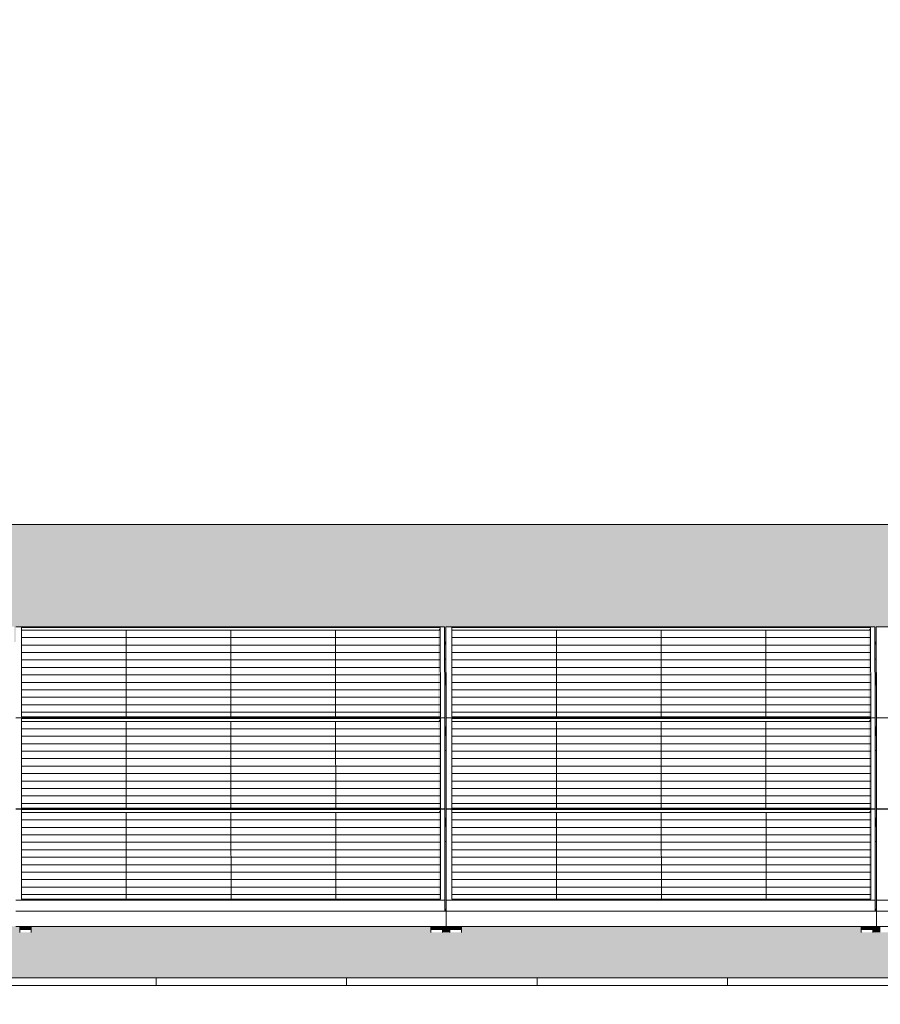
# Model space of a CAD drawing. Header units: metres. Extents: x -111 to -1, y -8 to 26.
# Tile 972 of 1056: x -21.48 to -19.22, y 5.95 to 8.54. Entities that reach past the tile are written whole.
import ezdxf

# ---------------------------------------------------------------- set-up
doc = ezdxf.new("R2010")
doc.units = ezdxf.units.M
doc.header["$MEASUREMENT"] = 0
for name, color, linetype in [('30 Dachaufbau', 7, 'Continuous'), ('70 PV-Anlage', 7, 'Continuous'), ('94 Genehmigungsplanung Bemaßung', 7, 'Continuous')]:
    doc.layers.add(name, color=color, linetype=linetype)
doc.styles.add('ERSTELLTER_STIL_2', font='arial.ttf')
doc.dimstyles.new('ERSTELLTER_STIL__1', dxfattribs={"dimtxt": 0.25, "dimasz": 0.19, "dimexe": 0.18, "dimexo": 0.1, "dimgap": 0, "dimtad": 1, "dimtih": 1, "dimtoh": 1, "dimzin": 0, "dimdsep": 46, "dimtxsty": 'ERSTELLTER_STIL_2', "dimblk": 'ARROWHEAD_6', "dimblk1": 'ARROWHEAD_6', "dimblk2": 'ARROWHEAD_6', "dimcen": 0.09, "dimclrd": 7, "dimclre": 7, "dimclrt": 7, "dimazin": 0, "dimtfac": 1, "dimtdec": 4, "dimtmove": 0, "dimatfit": 3, "dimfxl": 1, "dimtolj": 1, "dimtzin": 0, "dimarcsym": 0})

# ---------------------------------------------------------------- blocks, each defined once
blk = doc.blocks.new('*X3', base_point=(-27236.1321, 0))
at = {"layer": '30 Dachaufbau', "color": 7, "linetype": 'Continuous', "lineweight": 13}
for p, q in [((-21.1225, 6.0035), (-21.1225, 6.0233)), ((-21.1225, 6.0035), (-21.1225, 6.0233)), ((-20.6225, 6.0035), (-20.6225, 6.0233)), ((-20.6225, 6.0035), (-20.6225, 6.0233)), ((-20.1225, 6.0035), (-20.1225, 6.0233)), ((-20.1225, 6.0035), (-20.1225, 6.0233)), ((-19.6225, 6.0035), (-19.6225, 6.0233)), ((-19.6225, 6.0035), (-19.6225, 6.0233))]:
    blk.add_line(p, q, dxfattribs=at)
blk = doc.blocks.new('*X100', base_point=(-27236.1321, 0))
at = {"layer": '30 Dachaufbau', "linetype": 'Continuous', "lineweight": 0, "true_color": 0x000000}
blk.add_hatch(color=18, dxfattribs=at).paths.add_polyline_path([(-20.3615, 6.8599), (-20.365, 6.8599), (-20.3649, 6.6824), (-20.3614, 6.6824)])
blk = doc.blocks.new('*X101', base_point=(-27236.1321, 0))
at = {"layer": '30 Dachaufbau', "linetype": 'Continuous', "lineweight": 0, "true_color": 0x000000}
blk.add_hatch(color=18, dxfattribs=at).paths.add_polyline_path([(-20.3649, 6.6205), (-20.3647, 6.443), (-20.3613, 6.443), (-20.3614, 6.6205)])
blk = doc.blocks.new('*X102', base_point=(-27236.1321, 0))
at = {"layer": '30 Dachaufbau', "linetype": 'Continuous', "lineweight": 0, "true_color": 0x000000}
blk.add_hatch(color=18, dxfattribs=at).paths.add_polyline_path([(-20.3612, 6.3811), (-20.3647, 6.3811), (-20.3646, 6.2278), (-20.3646, 6.2036), (-20.3611, 6.2036)])
blk = doc.blocks.new('*X103', base_point=(-27236.1321, 0))
at = {"layer": '30 Dachaufbau', "linetype": 'Continuous', "lineweight": 0, "true_color": 0x000000}
blk.add_hatch(color=18, dxfattribs=at).paths.add_polyline_path([(-19.235, 6.8599), (-19.2349, 6.6824), (-19.2314, 6.6824), (-19.2315, 6.8599)])
blk = doc.blocks.new('*X104', base_point=(-27236.1321, 0))
at = {"layer": '30 Dachaufbau', "linetype": 'Continuous', "lineweight": 0, "true_color": 0x000000}
blk.add_hatch(color=18, dxfattribs=at).paths.add_polyline_path([(-19.2349, 6.6205), (-19.2347, 6.443), (-19.2313, 6.443), (-19.2314, 6.6205)])
blk = doc.blocks.new('*X105', base_point=(-27236.1321, 0))
at = {"layer": '30 Dachaufbau', "linetype": 'Continuous', "lineweight": 0, "true_color": 0x000000}
blk.add_hatch(color=18, dxfattribs=at).paths.add_polyline_path([(-19.2312, 6.3811), (-19.2347, 6.3811), (-19.2346, 6.2278), (-19.2346, 6.2036), (-19.2311, 6.2036)])
blk = doc.blocks.new('*X106', base_point=(-27236.1321, 0))
at = {"layer": '30 Dachaufbau', "linetype": 'Continuous', "lineweight": 0, "true_color": 0x000000}
h = blk.add_hatch(color=18, dxfattribs=at)
h.paths.add_polyline_path([(-58.6225, 7.2143), (-58.6225, 6.0233), (-16.8411, 6.0233), (-16.8411, 7.2143), (-22.8511, 7.2143), (-22.8511, 7.0042), (-37.6511, 7.0042), (-37.6511, 7.2143)])
h.paths.add_polyline_path([(-57.6516, 6.9157), (-57.6516, 6.9454), (-56.5251, 6.9454), (-56.525, 6.9051), (-56.5216, 6.9051), (-56.5216, 6.9157), (-56.5216, 6.9454), (-55.3951, 6.9454), (-55.395, 6.9051), (-55.3916, 6.9051), (-55.3916, 6.9157), (-55.3916, 6.9454), (-54.2651, 6.9454), (-54.265, 6.9051), (-54.2616, 6.9051), (-54.2616, 6.9157), (-54.2616, 6.9454), (-53.1351, 6.9454), (-53.135, 6.9051), (-53.1316, 6.9051), (-53.1316, 6.9157), (-53.1316, 6.9454), (-52.0051, 6.9454), (-52.005, 6.9051), (-52.0016, 6.9051), (-52.0016, 6.9157), (-52.0016, 6.9454), (-50.8751, 6.9454), (-50.875, 6.9051), (-50.8716, 6.9051), (-50.8716, 6.9157), (-50.8716, 6.9454), (-49.7451, 6.9454), (-49.745, 6.9051), (-49.7416, 6.9051), (-49.7416, 6.9157), (-49.7416, 6.9454), (-48.6151, 6.9454), (-48.615, 6.9051), (-48.6116, 6.9051), (-48.6116, 6.9157), (-48.6116, 6.9454), (-47.4851, 6.9454), (-47.485, 6.9051), (-47.4816, 6.9051), (-47.4816, 6.9157), (-47.4816, 6.9454), (-46.3551, 6.9454), (-46.355, 6.9051), (-46.3516, 6.9051), (-46.3516, 6.9157), (-46.3516, 6.9454), (-45.2251, 6.9454), (-45.225, 6.9051), (-45.2216, 6.9051), (-45.2216, 6.9157), (-45.2216, 6.9454), (-44.0951, 6.9454), (-44.095, 6.9051), (-44.0916, 6.9051), (-44.0916, 6.9157), (-44.0916, 6.9454), (-42.9651, 6.9454), (-42.965, 6.9051), (-42.9616, 6.9051), (-42.9616, 6.9157), (-42.9616, 6.9454), (-41.8351, 6.9454), (-41.835, 6.9051), (-41.8316, 6.9051), (-41.8316, 6.9157), (-41.8316, 6.9454), (-40.7051, 6.9454), (-40.705, 6.9051), (-40.7016, 6.9051), (-40.7016, 6.9157), (-40.7016, 6.9454), (-39.5751, 6.9454), (-39.575, 6.9051), (-39.5716, 6.9051), (-39.5716, 6.9157), (-39.5716, 6.9454), (-38.4451, 6.9454), (-38.445, 6.9051), (-38.4416, 6.9051), (-38.4416, 6.9157), (-38.4416, 6.9454), (-37.3151, 6.9454), (-37.315, 6.9051), (-37.3116, 6.9051), (-37.3116, 6.9157), (-37.3116, 6.9454), (-36.1851, 6.9454), (-36.185, 6.9051), (-36.1816, 6.9051), (-36.1816, 6.9157), (-36.1816, 6.9454), (-35.0551, 6.9454), (-35.055, 6.9051), (-35.0516, 6.9051), (-35.0516, 6.9157), (-35.0516, 6.9454), (-33.9251, 6.9454), (-33.925, 6.9051), (-33.9216, 6.9051), (-33.9216, 6.9157), (-33.9216, 6.9454), (-32.7951, 6.9454), (-32.795, 6.9051), (-32.7916, 6.9051), (-32.7916, 6.9157), (-32.7916, 6.9454), (-31.6651, 6.9454), (-31.665, 6.9051), (-31.6616, 6.9051), (-31.6616, 6.9157), (-31.6616, 6.9454), (-30.5351, 6.9454), (-30.535, 6.9051), (-30.5316, 6.9051), (-30.5316, 6.9157), (-30.5316, 6.9454), (-29.4051, 6.9454), (-29.405, 6.9051), (-29.4016, 6.9051), (-29.4016, 6.9157), (-29.4016, 6.9454), (-28.2751, 6.9454), (-28.275, 6.9051), (-28.2716, 6.9051), (-28.2716, 6.9157), (-28.2716, 6.9454), (-27.1451, 6.9454), (-27.145, 6.9051), (-27.1416, 6.9051), (-27.1416, 6.9157), (-27.1416, 6.9454), (-26.0151, 6.9454), (-26.015, 6.9051), (-26.0116, 6.9051), (-26.0116, 6.9157), (-26.0116, 6.9454), (-24.8851, 6.9454), (-24.885, 6.9051), (-24.8816, 6.9051), (-24.8816, 6.9157), (-24.8816, 6.9454), (-23.7551, 6.9454), (-23.755, 6.9051), (-23.7516, 6.9051), (-23.7516, 6.9157), (-23.7516, 6.9454), (-22.6251, 6.9454), (-22.625, 6.9051), (-22.6216, 6.9051), (-22.6216, 6.9157), (-22.6216, 6.9454), (-21.4951, 6.9454), (-21.495, 6.9051), (-21.4916, 6.9051), (-21.4916, 6.9157), (-21.4916, 6.9454), (-20.3651, 6.9454), (-20.365, 6.9051), (-20.3616, 6.9051), (-20.3616, 6.9157), (-20.3616, 6.9454), (-19.2351, 6.9454), (-19.235, 6.9051), (-19.2316, 6.9051), (-19.2316, 6.9157), (-19.2316, 6.9454), (-18.1051, 6.9454), (-18.105, 6.9051), (-18.1016, 6.9051), (-18.1016, 6.8995), (-18.1016, 6.8599), (-18.105, 6.8599), (-18.1049, 6.6824), (-18.1014, 6.6824), (-18.1014, 6.6768), (-18.1014, 6.6657), (-18.1014, 6.6601), (-18.1014, 6.6205), (-18.1049, 6.6205), (-18.1047, 6.443), (-18.1013, 6.443), (-18.1012, 6.4374), (-18.1012, 6.4263), (-18.1012, 6.4207), (-18.1012, 6.3811), (-18.1047, 6.3811), (-18.1046, 6.2278), (-18.1046, 6.2036), (-18.1011, 6.2036), (-18.1011, 6.1981), (-18.1011, 6.1584), (-18.1111, 6.1584), (-18.1111, 6.1427), (-18.1411, 6.1427), (-18.1411, 6.1434), (-18.1411, 6.1469), (-18.1411, 6.1584), (-19.1911, 6.1584), (-19.1911, 6.1427), (-19.2211, 6.1427), (-19.2211, 6.1434), (-19.2211, 6.1469), (-19.2211, 6.1584), (-19.2411, 6.1584), (-19.2411, 6.1427), (-19.2711, 6.1427), (-19.2711, 6.1434), (-19.2711, 6.1469), (-19.2711, 6.1584), (-20.3211, 6.1584), (-20.3211, 6.1427), (-20.3511, 6.1427), (-20.3511, 6.1434), (-20.3511, 6.1469), (-20.3511, 6.1584), (-20.3711, 6.1584), (-20.3711, 6.1427), (-20.4011, 6.1427), (-20.4011, 6.1434), (-20.4011, 6.1469), (-20.4011, 6.1584), (-21.4511, 6.1584), (-21.4511, 6.1427), (-21.4811, 6.1427), (-21.4811, 6.1434), (-21.4811, 6.1468), (-21.4811, 6.1584), (-21.5011, 6.1584), (-21.5011, 6.1427), (-21.5311, 6.1427), (-21.5311, 6.1434), (-21.5311, 6.1469), (-21.5311, 6.1584), (-22.5811, 6.1584), (-22.5811, 6.1427), (-22.6111, 6.1427), (-22.6111, 6.1434), (-22.6111, 6.1468), (-22.6111, 6.1584), (-22.6311, 6.1584), (-22.6311, 6.1427), (-22.6611, 6.1427), (-22.6611, 6.1434), (-22.6611, 6.1469), (-22.6611, 6.1584), (-23.7111, 6.1584), (-23.7111, 6.1427), (-23.7411, 6.1427), (-23.7411, 6.1434), (-23.7411, 6.1468), (-23.7411, 6.1584), (-23.7611, 6.1584), (-23.7611, 6.1427), (-23.7911, 6.1427), (-23.7911, 6.1434), (-23.7911, 6.1468), (-23.7911, 6.1584), (-24.8411, 6.1584), (-24.8411, 6.1426), (-24.8711, 6.1426), (-24.8711, 6.1434), (-24.8711, 6.1468), (-24.8711, 6.1584), (-24.8911, 6.1584), (-24.8911, 6.1426), (-24.9211, 6.1426), (-24.9211, 6.1434), (-24.9211, 6.1468), (-24.9211, 6.1584), (-25.9711, 6.1584), (-25.9711, 6.1426), (-26.0011, 6.1426), (-26.0011, 6.1434), (-26.0011, 6.1468), (-26.0011, 6.1584), (-26.0211, 6.1584), (-26.0211, 6.1426), (-26.0511, 6.1426), (-26.0511, 6.1434), (-26.0511, 6.1468), (-26.0511, 6.1584), (-27.1011, 6.1584), (-27.1011, 6.1426), (-27.1311, 6.1426), (-27.1311, 6.1434), (-27.1311, 6.1468), (-27.1311, 6.1584), (-27.1511, 6.1584), (-27.1511, 6.1426), (-27.1811, 6.1426), (-27.1811, 6.1434), (-27.1811, 6.1468), (-27.1811, 6.1584), (-28.2311, 6.1584), (-28.2311, 6.1426), (-28.2611, 6.1426), (-28.2611, 6.1434), (-28.2611, 6.1468), (-28.2611, 6.1584), (-28.2811, 6.1584), (-28.2811, 6.1426), (-28.3111, 6.1426), (-28.3111, 6.1434), (-28.3111, 6.1468), (-28.3111, 6.1584), (-29.3611, 6.1584), (-29.3611, 6.1426), (-29.3911, 6.1426), (-29.3911, 6.1434), (-29.3911, 6.1467), (-29.3911, 6.1584), (-29.4111, 6.1584), (-29.4111, 6.1426), (-29.4411, 6.1426), (-29.4411, 6.1434), (-29.4411, 6.1468), (-29.4411, 6.1584), (-30.4911, 6.1584), (-30.4911, 6.1426), (-30.5211, 6.1426), (-30.5211, 6.1434), (-30.5211, 6.1468), (-30.5211, 6.1584), (-30.5411, 6.1584), (-30.5411, 6.1426), (-30.5711, 6.1426), (-30.5711, 6.1434), (-30.5711, 6.1468), (-30.5711, 6.1584), (-31.6211, 6.1584), (-31.6211, 6.1426), (-31.6511, 6.1426), (-31.6511, 6.1434), (-31.6511, 6.1467), (-31.6511, 6.1584), (-31.6711, 6.1584), (-31.6711, 6.1426), (-31.7011, 6.1426), (-31.7011, 6.1434), (-31.7011, 6.1467), (-31.7011, 6.1584), (-32.7511, 6.1584), (-32.7511, 6.1425), (-32.7811, 6.1425), (-32.7811, 6.1434), (-32.7811, 6.1467), (-32.7811, 6.1584), (-32.8011, 6.1584), (-32.8011, 6.1425), (-32.8311, 6.1425), (-32.8311, 6.1434), (-32.8311, 6.1467), (-32.8311, 6.1584), (-33.8811, 6.1584), (-33.8811, 6.1425), (-33.9111, 6.1425), (-33.9111, 6.1434), (-33.9111, 6.1467), (-33.9111, 6.1584), (-33.9311, 6.1584), (-33.9311, 6.1425), (-33.9611, 6.1425), (-33.9611, 6.1434), (-33.9611, 6.1467), (-33.9611, 6.1584), (-35.0111, 6.1584), (-35.0111, 6.1425), (-35.0411, 6.1425), (-35.0411, 6.1434), (-35.0411, 6.1467), (-35.0411, 6.1584), (-35.0611, 6.1584), (-35.0611, 6.1425), (-35.0911, 6.1425), (-35.0911, 6.1434), (-35.0911, 6.1467), (-35.0911, 6.1584), (-36.1411, 6.1584), (-36.1411, 6.1425), (-36.1711, 6.1425), (-36.1711, 6.1434), (-36.1711, 6.1466), (-36.1711, 6.1584), (-36.1911, 6.1584), (-36.1911, 6.1425), (-36.2211, 6.1425), (-36.2211, 6.1434), (-36.2211, 6.1467), (-36.2211, 6.1584), (-37.2711, 6.1584), (-37.2711, 6.1425), (-37.3011, 6.1425), (-37.3011, 6.1434), (-37.3011, 6.1467), (-37.3011, 6.1584), (-37.3211, 6.1584), (-37.3211, 6.1425), (-37.3511, 6.1425), (-37.3511, 6.1434), (-37.3511, 6.1467), (-37.3511, 6.1584), (-38.4011, 6.1584), (-38.4011, 6.1425), (-38.4311, 6.1425), (-38.4311, 6.1434), (-38.4311, 6.1466), (-38.4311, 6.1584), (-38.4511, 6.1584), (-38.4511, 6.1425), (-38.4811, 6.1425), (-38.4811, 6.1434), (-38.4811, 6.1467), (-38.4811, 6.1584), (-39.5311, 6.1584), (-39.5311, 6.1424), (-39.5611, 6.1424), (-39.5611, 6.1434), (-39.5611, 6.1466), (-39.5611, 6.1584), (-39.5811, 6.1584), (-39.5811, 6.1424), (-39.6111, 6.1424), (-39.6111, 6.1434), (-39.6111, 6.1466), (-39.6111, 6.1584), (-40.6611, 6.1584), (-40.6611, 6.1424), (-40.6911, 6.1424), (-40.6911, 6.1434), (-40.6911, 6.1466), (-40.6911, 6.1584), (-40.7111, 6.1584), (-40.7111, 6.1424), (-40.7411, 6.1424), (-40.7411, 6.1434), (-40.7411, 6.1466), (-40.7411, 6.1584), (-41.7911, 6.1584), (-41.7911, 6.1424), (-41.8211, 6.1424), (-41.8211, 6.1434), (-41.8211, 6.1466), (-41.8211, 6.1584), (-41.8411, 6.1584), (-41.8411, 6.1424), (-41.8711, 6.1424), (-41.8711, 6.1434), (-41.8711, 6.1466), (-41.8711, 6.1584), (-42.9211, 6.1584), (-42.9211, 6.1424), (-42.9511, 6.1424), (-42.9511, 6.1434), (-42.9511, 6.1466), (-42.9511, 6.1584), (-42.9711, 6.1584), (-42.9711, 6.1424), (-43.0011, 6.1424), (-43.0011, 6.1434), (-43.0011, 6.1466), (-43.0011, 6.1584), (-44.0511, 6.1584), (-44.0511, 6.1424), (-44.0811, 6.1424), (-44.0811, 6.1434), (-44.0811, 6.1466), (-44.0811, 6.1584), (-44.1011, 6.1584), (-44.1011, 6.1424), (-44.1311, 6.1424), (-44.1311, 6.1434), (-44.1311, 6.1466), (-44.1311, 6.1584), (-45.1811, 6.1584), (-45.1811, 6.1424), (-45.2111, 6.1424), (-45.2111, 6.1434), (-45.2111, 6.1466), (-45.2111, 6.1584), (-45.2311, 6.1584), (-45.2311, 6.1424), (-45.2611, 6.1424), (-45.2611, 6.1434), (-45.2611, 6.1466), (-45.2611, 6.1584), (-46.3111, 6.1584), (-46.3111, 6.1424), (-46.3411, 6.1424), (-46.3411, 6.1434), (-46.3411, 6.1465), (-46.3411, 6.1584), (-46.3611, 6.1584), (-46.3611, 6.1424), (-46.3911, 6.1424), (-46.3911, 6.1434), (-46.3911, 6.1466), (-46.3911, 6.1584), (-47.4411, 6.1584), (-47.4411, 6.1423), (-47.4711, 6.1423), (-47.4711, 6.1434), (-47.4711, 6.1465), (-47.4711, 6.1584), (-47.4911, 6.1584), (-47.4911, 6.1423), (-47.5211, 6.1423), (-47.5211, 6.1434), (-47.5211, 6.1465), (-47.5211, 6.1584), (-48.5711, 6.1584), (-48.5711, 6.1423), (-48.6011, 6.1423), (-48.6011, 6.1434), (-48.6011, 6.1465), (-48.6011, 6.1584), (-48.6211, 6.1584), (-48.6211, 6.1423), (-48.6511, 6.1423), (-48.6511, 6.1434), (-48.6511, 6.1465), (-48.6511, 6.1584), (-49.7011, 6.1584), (-49.7011, 6.1423), (-49.7311, 6.1423), (-49.7311, 6.1434), (-49.7311, 6.1465), (-49.7311, 6.1584), (-49.7511, 6.1584), (-49.7511, 6.1423), (-49.7811, 6.1423), (-49.7811, 6.1434), (-49.7811, 6.1465), (-49.7811, 6.1584), (-50.8311, 6.1584), (-50.8311, 6.1423), (-50.8611, 6.1423), (-50.8611, 6.1434), (-50.8611, 6.1465), (-50.8611, 6.1584), (-50.8811, 6.1584), (-50.8811, 6.1423), (-50.9111, 6.1423), (-50.9111, 6.1434), (-50.9111, 6.1465), (-50.9111, 6.1584), (-51.9611, 6.1584), (-51.9611, 6.1423), (-51.9911, 6.1423), (-51.9911, 6.1434), (-51.9911, 6.1464), (-51.9911, 6.1584), (-52.0111, 6.1584), (-52.0111, 6.1423), (-52.0411, 6.1423), (-52.0411, 6.1434), (-52.0411, 6.1465), (-52.0411, 6.1584), (-53.0911, 6.1584), (-53.0911, 6.1423), (-53.1211, 6.1423), (-53.1211, 6.1434), (-53.1211, 6.1465), (-53.1211, 6.1584), (-53.1411, 6.1584), (-53.1411, 6.1423), (-53.1711, 6.1423), (-53.1711, 6.1434), (-53.1711, 6.1464), (-53.1711, 6.1584), (-54.2211, 6.1584), (-54.2211, 6.1423), (-54.2511, 6.1423), (-54.2511, 6.1434), (-54.2511, 6.1464), (-54.2511, 6.1584), (-54.2711, 6.1584), (-54.2711, 6.1423), (-54.3011, 6.1423), (-54.3011, 6.1434), (-54.3011, 6.1464), (-54.3011, 6.1584), (-55.3511, 6.1584), (-55.3511, 6.1422), (-55.3811, 6.1422), (-55.3811, 6.1434), (-55.3811, 6.1464), (-55.3811, 6.1584), (-55.4011, 6.1584), (-55.4011, 6.1422), (-55.4311, 6.1422), (-55.4311, 6.1434), (-55.4311, 6.1464), (-55.4311, 6.1584), (-56.4811, 6.1584), (-56.4811, 6.1422), (-56.5111, 6.1422), (-56.5111, 6.1434), (-56.5111, 6.1464), (-56.5111, 6.1584), (-56.5311, 6.1584), (-56.5311, 6.1422), (-56.5611, 6.1422), (-56.5611, 6.1434), (-56.5611, 6.1464), (-56.5611, 6.1584), (-57.6111, 6.1584), (-57.6111, 6.1422), (-57.6411, 6.1422), (-57.6411, 6.1434), (-57.6411, 6.1464), (-57.6411, 6.1584), (-57.6511, 6.1584), (-57.6511, 6.164), (-57.6511, 6.2036), (-57.6512, 6.3811), (-57.6512, 6.3811), (-57.6512, 6.3867), (-57.6512, 6.3978), (-57.6513, 6.4034), (-57.6513, 6.443), (-57.6514, 6.6205), (-57.6514, 6.6205), (-57.6514, 6.6261), (-57.6514, 6.6372), (-57.6514, 6.6428), (-57.6514, 6.6824), (-57.6515, 6.8599), (-57.6516, 6.8599), (-57.6516, 6.8654), (-57.6516, 6.9051)], flags=0)
blk = doc.blocks.new('*D128', base_point=(-27236.1321, 0))
at = {"layer": '94 Genehmigungsplanung Bemaßung', "color": 7, "linetype": 'Continuous', "lineweight": 13}
for p, q in [((-58.1625, 9.3843), (-58.1625, 9.7593)), ((-17.3411, 9.3843), (-17.3411, 9.7593)), ((-58.0625, 9.6718), (-58.2625, 9.4718)), ((-17.2411, 9.6718), (-17.4411, 9.4718)), ((-58.3125, 9.5718), (-58.1625, 9.5718)), ((-58.1625, 9.5718), (-17.3411, 9.5718))]:
    blk.add_line(p, q, dxfattribs=at)
at = {"layer": '94 Genehmigungsplanung Bemaßung', "color": 7, "lineweight": 13, "insert": (-38.1808, 9.6218), "char_height": 0.25, "attachment_point": 7, "style": 'ERSTELLTER_STIL_2'}
blk.add_mtext('\\A1;{\\pql;\\fArial|b0|i0|c0|p0;\\W1.000000;40,82}', dxfattribs=at)
blk = doc.blocks.new('ARROWHEAD_6')
at = {"color": 0, "linetype": 'Continuous', "lineweight": 0}
for p, q in [((-0.5, -0.5), (0.5, 0.5)), ((0, 0), (-1, 0))]:
    blk.add_line(p, q, dxfattribs=at)

msp = doc.modelspace()

# ---------------------------------------------------------------- hatches: boundary and pattern name
at = {"layer": '30 Dachaufbau', "linetype": 'Continuous', "lineweight": 0, "true_color": 0x000000}
for points in [[(-20.3615, 6.8599), (-20.365, 6.8599), (-20.3649, 6.6824), (-20.3614, 6.6824)], [(-19.235, 6.8599), (-19.2349, 6.6824), (-19.2314, 6.6824), (-19.2315, 6.8599)], [(-20.3649, 6.6205), (-20.3647, 6.443), (-20.3613, 6.443), (-20.3614, 6.6205)], [(-19.2349, 6.6205), (-19.2347, 6.443), (-19.2313, 6.443), (-19.2314, 6.6205)], [(-20.3612, 6.3811), (-20.3647, 6.3811), (-20.3646, 6.2278), (-20.3646, 6.2036), (-20.3611, 6.2036)], [(-19.2312, 6.3811), (-19.2347, 6.3811), (-19.2346, 6.2278), (-19.2346, 6.2036), (-19.2311, 6.2036)], [(-21.4511, 6.1432), (-20.4056, 6.1432), (-20.4011, 6.1427), (-20.4011, 6.1469), (-20.4011, 6.1584), (-21.4511, 6.1584)], [(-20.3711, 6.1584), (-20.3711, 6.1432), (-20.3556, 6.1432), (-20.3511, 6.1427), (-20.3511, 6.1469), (-20.3511, 6.1584)], [(-20.3211, 6.1432), (-19.2756, 6.1432), (-19.2711, 6.1427), (-19.2711, 6.1469), (-19.2711, 6.1584), (-20.3211, 6.1584)], [(-19.2411, 6.1584), (-19.2411, 6.1432), (-19.2256, 6.1432), (-19.2211, 6.1427), (-19.2211, 6.1469), (-19.2211, 6.1584)]]:
    msp.add_hatch(color=18, dxfattribs=at).paths.add_polyline_path(points)
at = {"layer": '70 PV-Anlage', "linetype": 'Continuous', "lineweight": 0, "true_color": 0x000000}
for points in [[(-20.3814, 6.9364), (-20.3766, 6.9364), (-20.3766, 6.9438)], [(-20.3813, 6.7086), (-20.3764, 6.7086), (-20.3766, 6.925), (-20.3766, 6.9364), (-20.3814, 6.9364)], [(-20.3766, 6.925), (-20.3764, 6.7086), (-20.3766, 6.9438)], [(-20.3616, 6.9454), (-20.3616, 6.9157), (-20.3616, 6.9051), (-20.3616, 6.9023), (-20.3614, 6.6777), (-20.3614, 6.708)], [(-19.2514, 6.9364), (-19.2466, 6.9364), (-19.2466, 6.9438)], [(-19.2513, 6.7086), (-19.2464, 6.7086), (-19.2466, 6.925), (-19.2466, 6.9364), (-19.2514, 6.9364)], [(-19.2466, 6.9438), (-19.2466, 6.925), (-19.2464, 6.7086)], [(-19.2316, 6.9454), (-19.2316, 6.9157), (-19.2316, 6.9051), (-19.2316, 6.9023), (-19.2314, 6.6777), (-19.2314, 6.708)], [(-20.3616, 6.9051), (-20.365, 6.9051), (-20.365, 6.8995), (-20.3616, 6.8995), (-20.3616, 6.9023)], [(-19.2316, 6.9051), (-19.235, 6.9051), (-19.235, 6.8995), (-19.2316, 6.8995), (-19.2316, 6.9023)], [(-20.365, 6.8995), (-20.365, 6.8599), (-20.3616, 6.8599), (-20.3616, 6.8619), (-20.3616, 6.8995)], [(-20.3616, 6.8619), (-20.3616, 6.8599), (-20.3616, 6.8995), (-20.3616, 6.9023)], [(-20.3616, 6.8995), (-20.3616, 6.8599), (-20.3615, 6.8599)], [(-19.235, 6.8995), (-19.235, 6.8599), (-19.2316, 6.8599), (-19.2316, 6.8619), (-19.2316, 6.8995)], [(-19.2316, 6.8619), (-19.2316, 6.8599), (-19.2316, 6.8995), (-19.2316, 6.9023)], [(-19.2316, 6.8995), (-19.2316, 6.8599), (-19.2315, 6.8599)], [(-20.3813, 6.697), (-20.3764, 6.697), (-20.3764, 6.7044)], [(-20.3813, 6.697), (-20.3811, 6.4692), (-20.3763, 6.4692), (-20.3764, 6.697)], [(-20.3764, 6.697), (-20.3762, 6.4692), (-20.3764, 6.7044)], [(-20.3614, 6.706), (-20.3614, 6.6763), (-20.3612, 6.4374), (-20.3612, 6.4671)], [(-19.2513, 6.697), (-19.2464, 6.697), (-19.2464, 6.7044)], [(-19.2513, 6.697), (-19.2511, 6.4692), (-19.2463, 6.4692), (-19.2464, 6.697)], [(-19.2464, 6.7044), (-19.2464, 6.697), (-19.2462, 6.4692)], [(-19.2314, 6.706), (-19.2314, 6.6763), (-19.2312, 6.4374), (-19.2312, 6.4671)], [(-20.3649, 6.6824), (-20.3649, 6.6768), (-20.3614, 6.6768), (-20.3614, 6.6777), (-20.3614, 6.6824)], [(-20.3649, 6.6768), (-20.3649, 6.6657), (-20.3614, 6.6657), (-20.3614, 6.6768)], [(-19.2349, 6.6824), (-19.2349, 6.6768), (-19.2314, 6.6768), (-19.2314, 6.6777), (-19.2314, 6.6824)], [(-19.2349, 6.6768), (-19.2349, 6.6657), (-19.2314, 6.6657), (-19.2314, 6.6768)], [(-20.3649, 6.6657), (-20.3649, 6.6601), (-20.3614, 6.6601), (-20.3614, 6.6657)], [(-20.3649, 6.6601), (-20.3649, 6.6205), (-20.3614, 6.6205), (-20.3614, 6.6261), (-20.3614, 6.6601)], [(-20.3614, 6.6261), (-20.3614, 6.6205), (-20.3614, 6.6601), (-20.3614, 6.6657)], [(-20.3614, 6.6601), (-20.3614, 6.6205), (-20.3614, 6.6205)], [(-19.2349, 6.6657), (-19.2349, 6.6601), (-19.2314, 6.6601), (-19.2314, 6.6657)], [(-19.2349, 6.6601), (-19.2349, 6.6205), (-19.2314, 6.6205), (-19.2314, 6.6261), (-19.2314, 6.6601)], [(-19.2314, 6.6261), (-19.2314, 6.6205), (-19.2314, 6.6601), (-19.2314, 6.6657)], [(-19.2314, 6.6601), (-19.2314, 6.6205), (-19.2314, 6.6205)], [(-20.3811, 6.4576), (-20.3762, 6.4576), (-20.3762, 6.4651)], [(-20.3761, 6.2308), (-20.3762, 6.4651), (-20.3762, 6.4443)], [(-20.3612, 6.4667), (-20.3612, 6.4369), (-20.3612, 6.4263), (-20.3612, 6.4216), (-20.3611, 6.1981), (-20.3611, 6.2278)], [(-19.2511, 6.4576), (-19.2462, 6.4576), (-19.2462, 6.4651)], [(-19.2462, 6.4651), (-19.2462, 6.4443), (-19.2461, 6.2308)], [(-19.2312, 6.4369), (-19.2312, 6.4263), (-19.2312, 6.4216), (-19.2311, 6.1981), (-19.2311, 6.2278), (-19.2312, 6.4667)], [(-20.381, 6.2298), (-20.3761, 6.2298), (-20.3762, 6.4443), (-20.3762, 6.4576), (-20.3811, 6.4576)], [(-20.3613, 6.443), (-20.3647, 6.443), (-20.3647, 6.4374), (-20.3613, 6.4374)], [(-19.251, 6.2298), (-19.2461, 6.2298), (-19.2462, 6.4443), (-19.2462, 6.4576), (-19.2511, 6.4576)], [(-19.2313, 6.443), (-19.2347, 6.443), (-19.2347, 6.4374), (-19.2313, 6.4374)], [(-20.3647, 6.4374), (-20.3647, 6.4263), (-20.3612, 6.4263), (-20.3612, 6.4374)], [(-20.3612, 6.4263), (-20.3647, 6.4263), (-20.3647, 6.4207), (-20.3612, 6.4207), (-20.3612, 6.4216)], [(-20.3647, 6.4207), (-20.3647, 6.3811), (-20.3612, 6.3811), (-20.3612, 6.4207)], [(-20.3612, 6.4207), (-20.3612, 6.3811), (-20.3612, 6.3811)], [(-19.2347, 6.4374), (-19.2347, 6.4263), (-19.2312, 6.4263), (-19.2312, 6.4374)], [(-19.2312, 6.4263), (-19.2347, 6.4263), (-19.2347, 6.4207), (-19.2312, 6.4207), (-19.2312, 6.4216)], [(-19.2347, 6.4207), (-19.2347, 6.3811), (-19.2312, 6.3811), (-19.2312, 6.4207)], [(-19.2312, 6.4207), (-19.2312, 6.3811), (-19.2312, 6.3811)], [(-20.3646, 6.1984), (-20.3611, 6.1981), (-20.3611, 6.2005), (-20.3611, 6.2036), (-20.3646, 6.2036)], [(-19.2346, 6.1984), (-19.2311, 6.1981), (-19.2311, 6.2005), (-19.2311, 6.2036), (-19.2346, 6.2036)], [(-21.4511, 6.1584), (-21.4811, 6.1584), (-21.4811, 6.1495), (-21.4511, 6.1495)], [(-20.4011, 6.1584), (-20.4011, 6.1469), (-20.4011, 6.1434)], [(-20.3711, 6.1584), (-20.4011, 6.1584), (-20.4011, 6.1495), (-20.3711, 6.1495)], [(-20.3511, 6.1469), (-20.3511, 6.1434), (-20.3511, 6.1584)], [(-20.3211, 6.1584), (-20.3511, 6.1584), (-20.3511, 6.1495), (-20.3211, 6.1495)], [(-19.2711, 6.1584), (-19.2711, 6.1469), (-19.2711, 6.1434)], [(-19.2411, 6.1584), (-19.2711, 6.1584), (-19.2711, 6.1495), (-19.2411, 6.1495)], [(-19.2211, 6.1584), (-19.2211, 6.1469), (-19.2211, 6.1434)]]:
    msp.add_hatch(color=18, dxfattribs=at).paths.add_polyline_path(points)

# ---------------------------------------------------------------- linework, layer by layer
at = {"layer": '30 Dachaufbau', "color": 7, "linetype": 'Continuous', "lineweight": 13}
for p, q in [((-16.8411, 7.2143), (-22.8511, 7.2143)), ((-58.6225, 6.0233), (-16.8411, 6.0233)), ((-16.8411, 6.0035), (-58.6225, 6.0035))]:
    msp.add_line(p, q, dxfattribs=at)
at = {"layer": '70 PV-Anlage', "color": 7, "linetype": 'Continuous', "lineweight": 13}
for p, q in [((-20.3651, 6.9454), (-21.4916, 6.9454)), ((-21.4764, 6.7086), (-21.4766, 6.9438)), ((-21.4766, 6.9438), (-20.3766, 6.9438)), ((-20.3766, 6.9364), (-21.4766, 6.9364)), ((-21.2016, 6.9364), (-21.2016, 6.9365)), ((-21.2014, 6.7086), (-21.2016, 6.9364)), ((-20.9266, 6.9364), (-20.9266, 6.9365)), ((-20.9264, 6.7086), (-20.9266, 6.9364)), ((-20.6516, 6.9364), (-20.6516, 6.9365)), ((-20.6514, 6.7086), (-20.6516, 6.9364)), ((-20.3766, 6.9438), (-20.3764, 6.7086)), ((-20.3766, 6.9364), (-20.3766, 6.9438)), ((-20.3649, 6.7065), (-20.3651, 6.9454)), ((-19.2351, 6.9454), (-20.3616, 6.9454)), ((-20.3616, 6.9454), (-20.3614, 6.7065)), ((-20.3616, 6.9157), (-20.3616, 6.9454)), ((-20.3464, 6.7086), (-20.3466, 6.9438)), ((-20.3466, 6.9438), (-19.2466, 6.9438)), ((-19.2466, 6.9364), (-20.3466, 6.9364)), ((-20.0716, 6.9364), (-20.0716, 6.9365)), ((-20.0714, 6.7086), (-20.0716, 6.9364)), ((-19.7966, 6.9364), (-19.7966, 6.9365)), ((-19.7964, 6.7086), (-19.7966, 6.9364)), ((-19.5216, 6.9364), (-19.5216, 6.9365)), ((-19.5214, 6.7086), (-19.5216, 6.9364)), ((-19.2466, 6.9438), (-19.2464, 6.7086)), ((-19.2466, 6.9364), (-19.2466, 6.9438)), ((-19.2349, 6.7065), (-19.2351, 6.9454)), ((-18.1051, 6.9454), (-19.2316, 6.9454)), ((-19.2316, 6.9454), (-19.2314, 6.7065)), ((-19.2316, 6.9157), (-19.2316, 6.9454)), ((-21.4766, 6.9169), (-20.3766, 6.9169)), ((-20.3616, 6.9051), (-20.365, 6.9051)), ((-20.3616, 6.9157), (-20.3616, 6.9051)), ((-20.3616, 6.9051), (-20.3616, 6.8995)), ((-20.3466, 6.9169), (-19.2466, 6.9169)), ((-19.2316, 6.9051), (-19.235, 6.9051)), ((-19.2316, 6.9157), (-19.2316, 6.9051)), ((-19.2316, 6.9051), (-19.2316, 6.8995)), ((-21.4765, 6.8973), (-20.3765, 6.8973)), ((-21.4765, 6.8777), (-20.3765, 6.8777)), ((-20.365, 6.8995), (-20.3616, 6.8995)), ((-20.3616, 6.8599), (-20.3616, 6.8995)), ((-20.3616, 6.8995), (-20.3614, 6.6824)), ((-20.3465, 6.8973), (-19.2465, 6.8973)), ((-20.3465, 6.8777), (-19.2465, 6.8777)), ((-19.235, 6.8995), (-19.2316, 6.8995)), ((-19.2316, 6.8599), (-19.2316, 6.8995)), ((-19.2316, 6.8995), (-19.2314, 6.6824)), ((-21.4765, 6.8581), (-20.3765, 6.8581)), ((-20.365, 6.8599), (-20.3616, 6.8599)), ((-20.3465, 6.8581), (-19.2465, 6.8581)), ((-19.235, 6.8599), (-19.2316, 6.8599)), ((-21.4765, 6.8385), (-20.3765, 6.8385)), ((-20.3465, 6.8385), (-19.2465, 6.8385)), ((-21.4765, 6.8189), (-20.3765, 6.8189)), ((-20.3465, 6.8189), (-19.2465, 6.8189)), ((-21.4765, 6.7993), (-20.3765, 6.7993)), ((-21.4765, 6.7797), (-20.3765, 6.7797)), ((-20.3465, 6.7993), (-19.2465, 6.7993)), ((-20.3465, 6.7797), (-19.2465, 6.7797)), ((-21.4764, 6.7601), (-20.3765, 6.7601)), ((-20.3464, 6.7601), (-19.2465, 6.7601)), ((-21.4764, 6.7405), (-20.3764, 6.7405)), ((-20.3464, 6.7405), (-19.2464, 6.7405)), ((-21.4914, 6.7065), (-20.3649, 6.7065)), ((-20.3649, 6.706), (-21.4914, 6.706)), ((-21.4764, 6.7209), (-20.3764, 6.7209)), ((-20.3764, 6.7086), (-21.4764, 6.7086)), ((-21.4762, 6.4692), (-21.4764, 6.7044)), ((-21.4764, 6.7044), (-20.3764, 6.7044)), ((-20.3764, 6.697), (-21.4764, 6.697)), ((-21.2014, 6.697), (-21.2014, 6.6971)), ((-21.2013, 6.4692), (-21.2014, 6.697)), ((-20.9264, 6.697), (-20.9264, 6.6971)), ((-20.9263, 6.4692), (-20.9264, 6.697)), ((-20.6514, 6.697), (-20.6514, 6.6971)), ((-20.6513, 6.4692), (-20.6514, 6.697)), ((-20.3764, 6.7044), (-20.3762, 6.4692)), ((-20.3764, 6.697), (-20.3764, 6.7044)), ((-20.3649, 6.706), (-20.3649, 6.7065)), ((-20.3647, 6.4671), (-20.3649, 6.706)), ((-20.3614, 6.7065), (-19.2349, 6.7065)), ((-20.3614, 6.706), (-20.3614, 6.7065)), ((-19.2349, 6.706), (-20.3614, 6.706)), ((-20.3614, 6.706), (-20.3612, 6.4671)), ((-20.3614, 6.6763), (-20.3614, 6.706)), ((-20.3464, 6.7209), (-19.2464, 6.7209)), ((-19.2464, 6.7086), (-20.3464, 6.7086)), ((-20.3462, 6.4692), (-20.3464, 6.7044)), ((-20.3464, 6.7044), (-19.2464, 6.7044)), ((-19.2464, 6.697), (-20.3464, 6.697)), ((-20.0714, 6.697), (-20.0714, 6.6971)), ((-20.0713, 6.4692), (-20.0714, 6.697)), ((-19.7964, 6.697), (-19.7964, 6.6971)), ((-19.7963, 6.4692), (-19.7964, 6.697)), ((-19.5214, 6.697), (-19.5214, 6.6971)), ((-19.5213, 6.4692), (-19.5214, 6.697)), ((-19.2464, 6.7044), (-19.2462, 6.4692)), ((-19.2464, 6.697), (-19.2464, 6.7044)), ((-19.2349, 6.706), (-19.2349, 6.7065)), ((-19.2347, 6.4671), (-19.2349, 6.706)), ((-19.2314, 6.7065), (-18.1049, 6.7065)), ((-19.2314, 6.706), (-19.2314, 6.7065)), ((-18.1049, 6.706), (-19.2314, 6.706)), ((-19.2314, 6.706), (-19.2312, 6.4671)), ((-19.2314, 6.6763), (-19.2314, 6.706)), ((-21.4764, 6.6775), (-20.3764, 6.6775)), ((-20.3614, 6.6824), (-20.3649, 6.6824)), ((-20.3649, 6.6768), (-20.3614, 6.6768)), ((-20.3614, 6.6768), (-20.3614, 6.6824)), ((-20.3614, 6.6763), (-20.3614, 6.6657)), ((-20.3464, 6.6775), (-19.2464, 6.6775)), ((-19.2314, 6.6824), (-19.2349, 6.6824)), ((-19.2349, 6.6768), (-19.2314, 6.6768)), ((-19.2314, 6.6768), (-19.2314, 6.6824)), ((-19.2314, 6.6763), (-19.2314, 6.6657)), ((-21.4764, 6.6579), (-20.3764, 6.6579)), ((-20.3614, 6.6657), (-20.3649, 6.6657)), ((-20.3649, 6.6601), (-20.3614, 6.6601)), ((-20.3614, 6.6657), (-20.3614, 6.6601)), ((-20.3614, 6.6205), (-20.3614, 6.6601)), ((-20.3614, 6.6601), (-20.3613, 6.443)), ((-20.3464, 6.6579), (-19.2464, 6.6579)), ((-19.2314, 6.6657), (-19.2349, 6.6657)), ((-19.2349, 6.6601), (-19.2314, 6.6601)), ((-19.2314, 6.6657), (-19.2314, 6.6601)), ((-19.2314, 6.6205), (-19.2314, 6.6601)), ((-19.2314, 6.6601), (-19.2313, 6.443)), ((-21.4764, 6.6383), (-20.3764, 6.6383)), ((-20.3649, 6.6205), (-20.3614, 6.6205)), ((-20.3464, 6.6383), (-19.2464, 6.6383)), ((-19.2349, 6.6205), (-19.2314, 6.6205)), ((-21.4764, 6.6187), (-20.3764, 6.6187)), ((-21.4763, 6.5991), (-20.3763, 6.5991)), ((-20.3464, 6.6187), (-19.2464, 6.6187)), ((-20.3463, 6.5991), (-19.2463, 6.5991)), ((-21.4763, 6.5795), (-20.3763, 6.5795)), ((-20.3463, 6.5795), (-19.2463, 6.5795)), ((-21.4763, 6.5599), (-20.3763, 6.5599)), ((-20.3463, 6.5599), (-19.2463, 6.5599)), ((-21.4763, 6.5403), (-20.3763, 6.5403)), ((-21.4763, 6.5207), (-20.3763, 6.5207)), ((-20.3463, 6.5403), (-19.2463, 6.5403)), ((-20.3463, 6.5207), (-19.2463, 6.5207)), ((-21.4763, 6.5011), (-20.3763, 6.5011)), ((-20.3463, 6.5011), (-19.2463, 6.5011)), ((-21.4912, 6.4671), (-20.3647, 6.4671)), ((-20.3647, 6.4667), (-21.4912, 6.4667)), ((-21.4763, 6.4815), (-20.3763, 6.4815)), ((-20.3762, 6.4692), (-21.4762, 6.4692)), ((-21.4761, 6.2298), (-21.4762, 6.4651)), ((-21.4762, 6.4651), (-20.3762, 6.4651)), ((-20.3762, 6.4651), (-20.3761, 6.2298)), ((-20.3762, 6.4576), (-20.3762, 6.4651)), ((-20.3647, 6.4667), (-20.3647, 6.4671)), ((-20.3646, 6.2278), (-20.3647, 6.4667)), ((-20.3612, 6.4671), (-19.2347, 6.4671)), ((-20.3612, 6.4667), (-20.3612, 6.4671)), ((-19.2347, 6.4667), (-20.3612, 6.4667)), ((-20.3612, 6.4667), (-20.3611, 6.2278)), ((-20.3612, 6.4369), (-20.3612, 6.4667)), ((-20.3463, 6.4815), (-19.2463, 6.4815)), ((-19.2462, 6.4692), (-20.3462, 6.4692)), ((-20.3461, 6.2298), (-20.3462, 6.4651)), ((-20.3462, 6.4651), (-19.2462, 6.4651)), ((-19.2462, 6.4651), (-19.2461, 6.2298)), ((-19.2462, 6.4576), (-19.2462, 6.4651)), ((-19.2347, 6.4667), (-19.2347, 6.4671)), ((-19.2346, 6.2278), (-19.2347, 6.4667)), ((-19.2312, 6.4671), (-18.1047, 6.4671)), ((-19.2312, 6.4667), (-19.2312, 6.4671)), ((-18.1047, 6.4667), (-19.2312, 6.4667)), ((-19.2312, 6.4667), (-19.2311, 6.2278)), ((-19.2312, 6.4369), (-19.2312, 6.4667)), ((-20.3762, 6.4576), (-21.4762, 6.4576)), ((-21.4762, 6.4381), (-20.3762, 6.4381)), ((-21.2012, 6.4576), (-21.2012, 6.4577)), ((-21.2011, 6.2298), (-21.2012, 6.4576)), ((-20.9262, 6.4576), (-20.9262, 6.4577)), ((-20.9261, 6.2298), (-20.9262, 6.4576)), ((-20.6512, 6.4576), (-20.6512, 6.4577)), ((-20.6511, 6.2298), (-20.6512, 6.4576)), ((-20.3613, 6.443), (-20.3647, 6.443)), ((-20.3612, 6.4374), (-20.3613, 6.443)), ((-19.2462, 6.4576), (-20.3462, 6.4576)), ((-20.3462, 6.4381), (-19.2462, 6.4381)), ((-20.0712, 6.4576), (-20.0712, 6.4577)), ((-20.0711, 6.2298), (-20.0712, 6.4576)), ((-19.7962, 6.4576), (-19.7962, 6.4577)), ((-19.7961, 6.2298), (-19.7962, 6.4576)), ((-19.5212, 6.4576), (-19.5212, 6.4577)), ((-19.5211, 6.2298), (-19.5212, 6.4576)), ((-19.2313, 6.443), (-19.2347, 6.443)), ((-19.2312, 6.4374), (-19.2313, 6.443)), ((-21.4762, 6.4185), (-20.3762, 6.4185)), ((-20.3647, 6.4374), (-20.3612, 6.4374)), ((-20.3612, 6.4263), (-20.3647, 6.4263)), ((-20.3647, 6.4207), (-20.3612, 6.4207)), ((-20.3612, 6.4369), (-20.3612, 6.4263)), ((-20.3612, 6.4263), (-20.3612, 6.4207)), ((-20.3612, 6.3811), (-20.3612, 6.4207)), ((-20.3612, 6.4207), (-20.3611, 6.2036)), ((-20.3462, 6.4185), (-19.2462, 6.4185)), ((-19.2347, 6.4374), (-19.2312, 6.4374)), ((-19.2312, 6.4263), (-19.2347, 6.4263)), ((-19.2347, 6.4207), (-19.2312, 6.4207)), ((-19.2312, 6.4369), (-19.2312, 6.4263)), ((-19.2312, 6.4263), (-19.2312, 6.4207)), ((-19.2312, 6.3811), (-19.2312, 6.4207)), ((-19.2312, 6.4207), (-19.2311, 6.2036)), ((-21.4762, 6.3989), (-20.3762, 6.3989)), ((-20.3462, 6.3989), (-19.2462, 6.3989)), ((-21.4762, 6.3793), (-20.3762, 6.3793)), ((-20.3647, 6.3811), (-20.3612, 6.3811)), ((-20.3462, 6.3793), (-19.2462, 6.3793)), ((-19.2347, 6.3811), (-19.2312, 6.3811)), ((-21.4762, 6.3597), (-20.3762, 6.3597)), ((-21.4762, 6.3401), (-20.3762, 6.3401)), ((-20.3462, 6.3597), (-19.2462, 6.3597)), ((-20.3462, 6.3401), (-19.2462, 6.3401)), ((-21.4761, 6.3205), (-20.3762, 6.3205)), ((-20.3461, 6.3205), (-19.2462, 6.3205)), ((-21.4761, 6.3009), (-20.3761, 6.3009)), ((-20.3461, 6.3009), (-19.2461, 6.3009)), ((-21.4761, 6.2813), (-20.3761, 6.2813)), ((-21.4761, 6.2617), (-20.3761, 6.2617)), ((-20.3461, 6.2813), (-19.2461, 6.2813)), ((-20.3461, 6.2617), (-19.2461, 6.2617)), ((-21.4761, 6.2421), (-20.3761, 6.2421)), ((-20.3461, 6.2421), (-19.2461, 6.2421)), ((-21.4911, 6.2278), (-20.3646, 6.2278)), ((-20.3761, 6.2298), (-21.4761, 6.2298)), ((-20.3646, 6.1981), (-20.3646, 6.2278)), ((-20.3611, 6.2278), (-19.2346, 6.2278)), ((-20.3611, 6.2036), (-20.3611, 6.2278)), ((-19.2461, 6.2298), (-20.3461, 6.2298)), ((-19.2346, 6.1981), (-19.2346, 6.2278)), ((-19.2311, 6.2278), (-18.1046, 6.2278)), ((-19.2311, 6.2036), (-19.2311, 6.2278)), ((-21.4911, 6.1981), (-20.3611, 6.1981)), ((-20.3611, 6.2036), (-20.3646, 6.2036)), ((-20.3611, 6.1981), (-20.3611, 6.2036)), ((-20.3611, 6.1584), (-20.3611, 6.1981)), ((-20.3611, 6.1981), (-19.2311, 6.1981)), ((-19.2311, 6.2036), (-19.2346, 6.2036)), ((-19.2311, 6.1981), (-19.2311, 6.2036)), ((-19.2311, 6.1584), (-19.2311, 6.1981)), ((-19.2311, 6.1981), (-18.1011, 6.1981)), ((-21.4911, 6.1584), (-20.3611, 6.1584)), ((-21.4811, 6.1584), (-21.4811, 6.1427)), ((-21.4511, 6.1584), (-21.4511, 6.1427)), ((-20.4011, 6.1584), (-20.4011, 6.1427)), ((-20.3711, 6.1584), (-20.3711, 6.1427)), ((-20.3611, 6.1584), (-19.2311, 6.1584)), ((-20.3511, 6.1584), (-20.3511, 6.1427)), ((-20.3211, 6.1584), (-20.3211, 6.1427)), ((-19.2711, 6.1584), (-19.2711, 6.1427)), ((-19.2411, 6.1584), (-19.2411, 6.1427)), ((-19.2311, 6.1584), (-18.1011, 6.1584))]:
    msp.add_line(p, q, dxfattribs=at)

# ---------------------------------------------------------------- block references
at = {"layer": '30 Dachaufbau', "lineweight": 0}
for name in ['*X106', '*X100', '*X103', '*X101', '*X104', '*X102', '*X105', '*X3']:
    msp.add_blockref(name, (-27236.1321, 0), dxfattribs=at)

# ---------------------------------------------------------------- dimensions: what is measured, and where the dimension line sits
at = {"layer": '94 Genehmigungsplanung Bemaßung', "color": 7, "linetype": 'Continuous', "lineweight": 13}
dim = msp.add_linear_dim(base=(-17.3411, 9.5718), p1=(-58.1625, 3.35), p2=(-17.3411, -0.4), dimstyle='ERSTELLTER_STIL__1', dxfattribs=at)
dim.commit()
dim.dimension.update_dxf_attribs({"geometry": '*D128', "text_midpoint": (-37.762, 9.7468), "dimtype": 160})

doc.saveas('drawing.dxf')
